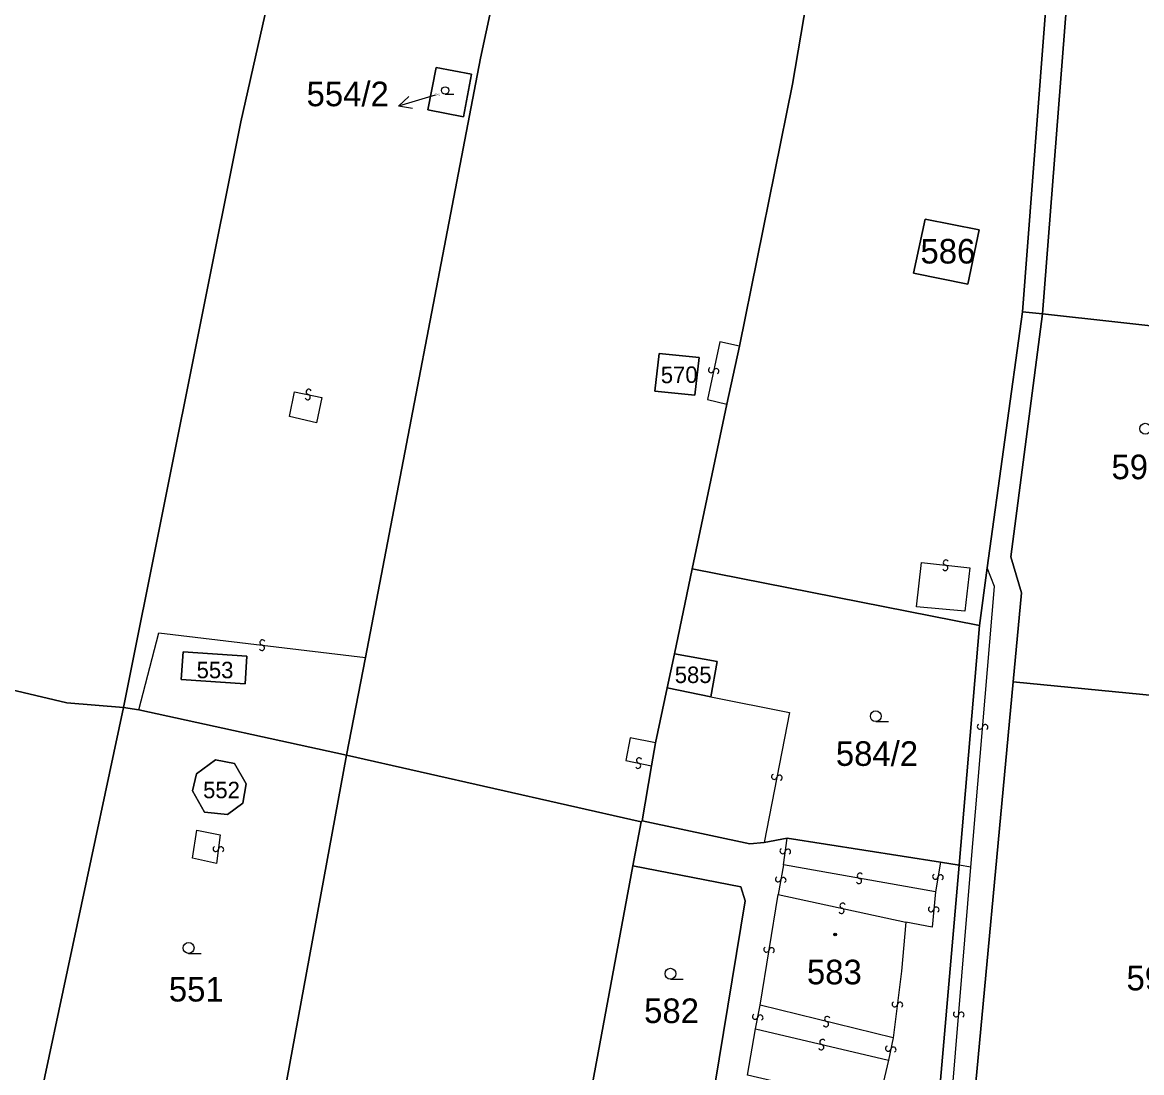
# Model space of a CAD drawing. Extents: x -600309 to -598967, y -1161267 to -1160292.
# Drawn here: x -599852.3 to -599774.9, y -1161100.9 to -1161028.3 of the extents above; entities that cross this region are included whole.
import ezdxf

# ---------------------------------------------------------------- set-up
doc = ezdxf.new("R2010")
doc.units = 0
for name, color, linetype in [('Level 1', 7, 'Continuous'), ('Level 13', 7, 'Continuous'), ('Level 3', 7, 'Continuous'), ('Level 4', 7, 'Continuous'), ('Level 5', 7, 'Continuous'), ('Level 57', 7, 'Continuous'), ('Level 60', 7, 'Continuous')]:
    doc.layers.add(name, color=color, linetype=linetype)

msp = doc.modelspace()

# ---------------------------------------------------------------- linework, layer by layer
at = {"layer": 'Level 1'}
for points in [[(-599799.82, -1160918.66), (-599813.62, -1160998.07), (-599820.65, -1161030.76), (-599828.6, -1161072.21)], [(-599777.25, -1160981.76), (-599777.38, -1160991.9), (-599781.78, -1161048.44)], [(-599778.92, -1160992.85), (-599783.18, -1161048.3)], [(-599831.55, -1161010.01), (-599837.23, -1161035.15), (-599845.34, -1161075.68)], [(-599802.74, -1161050.67), (-599799.07, -1161032.55), (-599798.12, -1161026.85)], [(-599823.73, -1161031.39), (-599821.27, -1161031.86), (-599821.84, -1161034.81), (-599824.29, -1161034.34), (-599823.73, -1161031.39)], [(-599789.91, -1161041.9), (-599786.16, -1161042.64), (-599786.96, -1161046.39), (-599790.71, -1161045.62), (-599789.91, -1161041.9)], [(-599783.18, -1161048.3), (-599785.61, -1161066.02)], [(-599781.78, -1161048.44), (-599783.97, -1161065.26), (-599783.25, -1161067.75), (-599783.82, -1161073.89)], [(-599781.78, -1161048.44), (-599783.18, -1161048.3)], [(-599755.95, -1161051.29), (-599781.78, -1161048.44)], [(-599802.74, -1161050.67), (-599803.61, -1161054.68)], [(-599808.29, -1161051.18), (-599805.54, -1161051.46), (-599805.83, -1161054.06), (-599808.59, -1161053.79), (-599808.29, -1161051.18)], [(-599803.61, -1161054.68), (-599806.01, -1161066.07)], [(-599806.01, -1161066.07), (-599807.23, -1161071.97)], [(-599786.14, -1161069.99), (-599806.01, -1161066.07)], [(-599785.61, -1161066.02), (-599786.14, -1161069.99)], [(-599786.14, -1161069.99), (-599787.56, -1161086.58)], [(-599845.34, -1161075.68), (-599849.26, -1161075.35), (-599866.54, -1161071.27)], [(-599841.21, -1161071.81), (-599836.82, -1161072.11), (-599836.94, -1161074.03), (-599841.36, -1161073.74), (-599841.21, -1161071.81)], [(-599828.6, -1161072.21), (-599829.93, -1161078.97)], [(-599807.23, -1161071.97), (-599807.75, -1161074.31)], [(-599804.72, -1161074.93), (-599804.28, -1161072.48), (-599807.23, -1161071.97)], [(-599783.82, -1161073.89), (-599786.84, -1161106.31), (-599786.91, -1161107.41)], [(-599783.82, -1161073.89), (-599759.03, -1161076.31), (-599760.83, -1161101.64), (-599763.21, -1161132.16)], [(-599807.75, -1161074.31), (-599808.55, -1161078.12)], [(-599807.75, -1161074.31), (-599804.72, -1161074.93)], [(-599845.34, -1161075.68), (-599851.75, -1161105.75)], [(-599845.34, -1161075.68), (-599844.29, -1161075.84)], [(-599844.29, -1161075.84), (-599829.93, -1161078.97)], [(-599808.55, -1161078.12), (-599808.84, -1161079.7)], [(-599838.98, -1161079.3), (-599837.67, -1161079.55), (-599836.85, -1161080.96), (-599837.09, -1161082.3), (-599838.15, -1161083.07), (-599839.75, -1161082.92), (-599840.57, -1161081.44), (-599840.29, -1161080.26), (-599838.98, -1161079.3)], [(-599829.93, -1161078.97), (-599835.82, -1161111.08)], [(-599809.55, -1161083.58), (-599829.93, -1161078.97)], [(-599808.84, -1161079.7), (-599809.48, -1161083.52)], [(-599809.55, -1161083.58), (-599810.11, -1161086.63)], [(-599809.48, -1161083.52), (-599809.55, -1161083.58)], [(-599809.48, -1161083.52), (-599802.04, -1161085.11), (-599801.03, -1161085)], [(-599801.03, -1161085), (-599799.45, -1161084.71)], [(-599799.45, -1161084.71), (-599788.85, -1161086.38)], [(-599788.85, -1161086.38), (-599787.56, -1161086.58)], [(-599810.11, -1161086.63), (-599812.93, -1161101.8)], [(-599810.11, -1161086.63), (-599802.66, -1161088.08), (-599802.36, -1161089.04), (-599804.76, -1161103.61)], [(-599787.56, -1161086.58), (-599789.33, -1161107.04)]]:
    msp.add_lwpolyline(points, dxfattribs=at)
at = {"layer": 'Level 13'}
for centre, start, end in [((-599804.71, -1161052.331), 115.2406, 347.8306), ((-599804.35, -1161052.41), 295.45506, 167.55306), ((-599832.531, -1161053.84), 25.71344, 257.81144), ((-599832.608, -1161054.2), 205.49899, 78.08899), ((-599788.468, -1161065.647), 30.90117, 262.99917), ((-599788.512, -1161066.013), 210.68672, 83.27672), ((-599835.773, -1161071.543), 210.33921, 82.92921), ((-599835.726, -1161071.177), 30.55366, 262.65166), ((-599786.114, -1161076.993), 122.56999, 354.66798), ((-599785.747, -1161077.026), 302.35553, 174.94553), ((-599809.682, -1161079.34), 25.87617, 257.97417), ((-599809.757, -1161079.7), 205.66171, 78.25171), ((-599800.341, -1161080.464), 116.20421, 348.79421), ((-599799.979, -1161080.537), 296.41867, 168.51667), ((-599838.962, -1161085.444), 119.39311, 351.98311), ((-599838.597, -1161085.497), 299.60757, 171.70556), ((-599799.762, -1161085.603), 119.32984, 351.42784), ((-599799.398, -1161085.657), 299.11538, 171.70538), ((-599794.417, -1161087.309), 27.02607, 259.61607), ((-599789.201, -1161087.369), 117.74128, 350.33128), ((-599800.071, -1161087.547), 117.19814, 349.78814), ((-599799.709, -1161087.614), 297.41259, 169.51059), ((-599794.484, -1161087.671), 207.24052, 79.33852), ((-599788.838, -1161087.432), 297.95574, 170.05374), ((-599795.609, -1161089.38), 25.18063, 257.27863), ((-599789.493, -1161089.622), 121.75133, 354.34133), ((-599789.127, -1161089.659), 301.96578, 174.06378), ((-599795.69, -1161089.74), 204.96618, 77.55618), ((-599800.882, -1161092.409), 118.11647, 350.21446), ((-599800.518, -1161092.47), 297.90201, 170.49201), ((-599792.003, -1161096.197), 120.12486, 352.71486), ((-599791.637, -1161096.244), 300.33932, 172.43731), ((-599801.661, -1161097.053), 116.33179, 348.42979), ((-599801.3, -1161097.126), 296.11734, 168.70734), ((-599796.675, -1161097.221), 23.37114, 255.96114), ((-599787.764, -1161096.893), 122.66488, 354.76288), ((-599787.397, -1161096.926), 302.45042, 175.04043), ((-599796.766, -1161097.579), 203.5856, 75.6836), ((-599797.006, -1161098.811), 24.14611, 256.24411), ((-599797.093, -1161099.169), 203.93166, 76.52166), ((-599792.46, -1161099.26), 114.70828, 347.29828), ((-599792.1, -1161099.341), 294.92274, 167.02073)]:
    msp.add_arc(centre, 0.184, start, end, dxfattribs=at)
at = {"layer": 'Level 3'}
for points in [[(-599802.74, -1161050.67), (-599804.11, -1161050.38), (-599804.95, -1161054.36), (-599803.61, -1161054.68)], [(-599833.52, -1161053.83), (-599831.63, -1161054.22), (-599832, -1161055.98), (-599833.87, -1161055.55), (-599833.52, -1161053.83)], [(-599790.16, -1161065.64), (-599786.81, -1161066.02), (-599787.15, -1161069.01), (-599790.5, -1161068.71), (-599790.16, -1161065.64)], [(-599786.74, -1161086.71), (-599785.11, -1161067.31), (-599785.61, -1161066.02)], [(-599844.29, -1161075.84), (-599842.9, -1161070.5), (-599828.6, -1161072.21)], [(-599804.72, -1161074.93), (-599799.29, -1161076.01), (-599801.03, -1161085)], [(-599808.55, -1161078.12), (-599810.3, -1161077.76), (-599810.61, -1161079.34), (-599808.84, -1161079.7)], [(-599840.28, -1161084.16), (-599838.65, -1161084.48), (-599838.92, -1161086.46), (-599840.57, -1161086.1), (-599840.28, -1161084.16)], [(-599799.71, -1161086.55), (-599799.45, -1161084.71)], [(-599788.85, -1161086.38), (-599789.19, -1161088.43)], [(-599799.71, -1161086.55), (-599800.07, -1161088.6)], [(-599789.19, -1161088.43), (-599799.71, -1161086.55)], [(-599788.42, -1161107.11), (-599786.74, -1161086.71)], [(-599786.74, -1161086.71), (-599787.56, -1161086.58)], [(-599801.32, -1161096.27), (-599800.07, -1161088.6)], [(-599800.07, -1161088.6), (-599791.23, -1161090.51)], [(-599789.19, -1161088.43), (-599789.42, -1161090.86), (-599791.23, -1161090.51)], [(-599791.23, -1161090.51), (-599791.54, -1161093.91), (-599792.11, -1161098.53)], [(-599801.64, -1161097.91), (-599801.32, -1161096.27)], [(-599792.11, -1161098.53), (-599801.32, -1161096.27)], [(-599792.45, -1161100.07), (-599793.17, -1161103.2), (-599802.18, -1161101.1), (-599801.64, -1161097.91)], [(-599801.64, -1161097.91), (-599792.45, -1161100.07)], [(-599792.11, -1161098.53), (-599792.45, -1161100.07)]]:
    msp.add_lwpolyline(points, dxfattribs=at)
at = {"layer": 'Level 5'}
for p, q in [((-599823.1, -1161033.24), (-599822.505, -1161033.24)), ((-599793.32, -1161076.65), (-599792.445, -1161076.65)), ((-599840.84, -1161092.68), (-599839.965, -1161092.68)), ((-599807.52, -1161094.46), (-599806.645, -1161094.46))]:
    msp.add_line(p, q, dxfattribs=at)
for centre, radius in [((-599823.1, -1161032.985), 0.255), ((-599774.68, -1161056.385), 0.375), ((-599793.32, -1161076.275), 0.375), ((-599796.13, -1161091.37), 0.09), ((-599796.13, -1161091.37), 0.0521), ((-599840.84, -1161092.305), 0.375), ((-599807.52, -1161094.085), 0.375)]:
    msp.add_circle(centre, radius, dxfattribs=at)
at = {"layer": 'Level 57'}
msp.add_line((-599823.8, -1161033.32), (-599826.33, -1161034.08), dxfattribs=at)
msp.add_lwpolyline([(-599825.36, -1161034.248), (-599826.33, -1161034.08), (-599825.613, -1161033.405)], dxfattribs=at)
at = {"layer": 'Level 60'}
for points in [[(-599822.87, -1160971.79), (-599821.88, -1160966.97), (-599811, -1160911.72), (-599799.05, -1160914.24), (-599799.82, -1160918.66), (-599813.62, -1160998.07), (-599820.65, -1161030.76), (-599828.6, -1161072.21), (-599829.93, -1161078.97), (-599844.29, -1161075.84), (-599845.34, -1161075.68), (-599837.23, -1161035.15), (-599831.55, -1161010.01), (-599831.06, -1161008.01), (-599825.9, -1160986.2)], [(-599843.15, -1160960.89), (-599827.13, -1160965.43), (-599827.7, -1160967.24), (-599825.39, -1160967.94), (-599824.75, -1160966.15), (-599821.88, -1160966.97), (-599822.87, -1160971.79), (-599825.9, -1160986.2), (-599831.06, -1161008.01), (-599832.98, -1161007.59), (-599833.44, -1161009.63), (-599831.55, -1161010.01), (-599837.23, -1161035.15), (-599845.34, -1161075.68), (-599849.26, -1161075.35), (-599866.54, -1161071.27), (-599867, -1161071.15), (-599860.84, -1161044.91), (-599844.27, -1160965.95)], [(-599778.88, -1160991.84), (-599778.82, -1160991.22), (-599778.72, -1160981.46), (-599777.25, -1160981.76), (-599777.38, -1160991.9), (-599781.78, -1161048.44), (-599783.18, -1161048.3), (-599778.92, -1160992.85)], [(-599751.59, -1160987), (-599755.95, -1161051.29), (-599781.78, -1161048.44), (-599777.38, -1160991.9), (-599777.25, -1160981.76)], [(-599793.21, -1160999.31), (-599791.99, -1160989.44), (-599778.82, -1160991.22), (-599778.88, -1160991.84), (-599778.92, -1160992.85), (-599783.18, -1161048.3), (-599785.61, -1161066.02), (-599786.14, -1161069.99), (-599806.01, -1161066.07), (-599803.61, -1161054.68), (-599802.74, -1161050.67), (-599799.07, -1161032.55), (-599798.12, -1161026.85), (-599797.88, -1161025.45), (-599797.39, -1161022.84)], [(-599821.27, -1161031.86), (-599823.73, -1161031.39), (-599824.29, -1161034.34), (-599821.84, -1161034.81)], [(-599823.73, -1161031.39), (-599821.27, -1161031.86), (-599821.84, -1161034.81), (-599824.29, -1161034.34)], [(-599786.16, -1161042.64), (-599789.91, -1161041.9), (-599790.71, -1161045.62), (-599786.96, -1161046.39)], [(-599789.91, -1161041.9), (-599786.16, -1161042.64), (-599786.96, -1161046.39), (-599790.71, -1161045.62)], [(-599790.71, -1161139.77), (-599792.26, -1161139.56), (-599789.33, -1161107.04), (-599787.56, -1161086.58), (-599786.14, -1161069.99), (-599785.61, -1161066.02), (-599783.18, -1161048.3), (-599781.78, -1161048.44), (-599783.97, -1161065.26), (-599783.25, -1161067.75), (-599783.82, -1161073.89), (-599786.84, -1161106.31), (-599786.91, -1161107.41), (-599775.73, -1161108.29), (-599777.52, -1161131.02), (-599790.01, -1161129.91)], [(-599781.78, -1161048.44), (-599755.95, -1161051.29), (-599755.77, -1161051.31), (-599759.22, -1161100.26), (-599759.33, -1161101.76), (-599760.23, -1161101.69), (-599762.46, -1161132.23), (-599763.21, -1161132.16), (-599760.83, -1161101.64), (-599759.03, -1161076.31), (-599783.82, -1161073.89), (-599783.25, -1161067.75), (-599783.97, -1161065.26)], [(-599805.54, -1161051.46), (-599808.29, -1161051.18), (-599808.59, -1161053.79), (-599805.83, -1161054.06)], [(-599808.29, -1161051.18), (-599805.54, -1161051.46), (-599805.83, -1161054.06), (-599808.59, -1161053.79)], [(-599807.23, -1161071.97), (-599806.01, -1161066.07), (-599786.14, -1161069.99), (-599787.56, -1161086.58), (-599788.85, -1161086.38), (-599799.45, -1161084.71), (-599801.03, -1161085), (-599802.04, -1161085.11), (-599809.48, -1161083.52), (-599808.84, -1161079.7), (-599808.55, -1161078.12), (-599807.75, -1161074.31), (-599804.72, -1161074.93), (-599804.28, -1161072.48)], [(-599849.26, -1161075.35), (-599845.34, -1161075.68), (-599851.75, -1161105.75), (-599852.17, -1161107.62), (-599852.63, -1161109.75), (-599854.09, -1161116.7), (-599864.18, -1161114.54), (-599866, -1161114.16), (-599864.38, -1161107.14), (-599864, -1161105.37), (-599862.53, -1161105.64), (-599861.52, -1161101.52), (-599867.19, -1161100.24), (-599872.38, -1161099), (-599872.88, -1161098.99), (-599867, -1161071.15), (-599866.54, -1161071.27)], [(-599841.21, -1161071.81), (-599836.82, -1161072.11), (-599836.94, -1161074.03), (-599841.36, -1161073.74)], [(-599836.82, -1161072.11), (-599841.21, -1161071.81), (-599841.36, -1161073.74), (-599836.94, -1161074.03)], [(-599807.75, -1161074.31), (-599807.23, -1161071.97), (-599804.28, -1161072.48), (-599804.72, -1161074.93)], [(-599786.84, -1161106.31), (-599783.82, -1161073.89), (-599759.03, -1161076.31), (-599760.83, -1161101.64), (-599763.21, -1161132.16), (-599771.28, -1161131.52), (-599777.52, -1161131.02), (-599775.73, -1161108.29), (-599786.91, -1161107.41)], [(-599851.75, -1161105.75), (-599845.34, -1161075.68), (-599844.29, -1161075.84), (-599829.93, -1161078.97), (-599835.82, -1161111.08), (-599850.05, -1161107.97), (-599849.81, -1161106.09)], [(-599841.89, -1161143.68), (-599835.82, -1161111.08), (-599829.93, -1161078.97), (-599809.55, -1161083.58), (-599810.11, -1161086.63), (-599812.93, -1161101.8), (-599817.43, -1161128.45), (-599820.52, -1161146.98), (-599821.09, -1161150.4), (-599838.84, -1161144.16), (-599839.25, -1161144.09), (-599840.52, -1161143.91)], [(-599837.67, -1161079.55), (-599838.98, -1161079.3), (-599840.29, -1161080.26), (-599840.57, -1161081.44), (-599839.75, -1161082.92), (-599838.15, -1161083.07), (-599837.09, -1161082.3), (-599836.85, -1161080.96)], [(-599838.98, -1161079.3), (-599837.67, -1161079.55), (-599836.85, -1161080.96), (-599837.09, -1161082.3), (-599838.15, -1161083.07), (-599839.75, -1161082.92), (-599840.57, -1161081.44), (-599840.29, -1161080.26)], [(-599809.55, -1161083.58), (-599809.48, -1161083.52), (-599802.04, -1161085.11), (-599801.03, -1161085), (-599799.45, -1161084.71), (-599788.85, -1161086.38), (-599787.56, -1161086.58), (-599789.33, -1161107.04), (-599790.24, -1161106.87), (-599791.54, -1161106.61), (-599796.96, -1161105.38), (-599804.76, -1161103.61), (-599802.36, -1161089.04), (-599802.66, -1161088.08), (-599810.11, -1161086.63)], [(-599812.93, -1161101.8), (-599810.11, -1161086.63), (-599802.66, -1161088.08), (-599802.36, -1161089.04), (-599804.76, -1161103.61)]]:
    msp.add_lwpolyline(points, close=True, dxfattribs=at)
msp.add_lwpolyline([(-599798.12, -1161026.85), (-599799.07, -1161032.55), (-599802.74, -1161050.67), (-599803.61, -1161054.68), (-599806.01, -1161066.07), (-599807.23, -1161071.97), (-599807.75, -1161074.31), (-599808.55, -1161078.12), (-599808.84, -1161079.7), (-599809.48, -1161083.52), (-599809.55, -1161083.58), (-599829.93, -1161078.97), (-599828.6, -1161072.21), (-599820.65, -1161030.76), (-599813.62, -1160998.07)], dxfattribs=at)

# ---------------------------------------------------------------- texts
at = {"layer": 'Level 4'}
for s, height, p in [('554/2', 0.1, (-599823.8, -1161033.32)), ('586', 1.7, (-599790.229, -1161044.96)), ('595/1', 1.7, (-599777.02, -1161059.88)), ('553', 1.14, (-599840.286, -1161073.65)), ('585', 1.14, (-599807.22, -1161073.98)), ('584/2', 1.7, (-599796.08, -1161079.71)), ('552', 1.14, (-599839.838, -1161081.95)), ('583', 1.7, (-599798.08, -1161094.82)), ('595/2', 1.7, (-599775.98, -1161095.24)), ('551', 1.7, (-599842.21, -1161096.01)), ('582', 1.7, (-599809.34, -1161097.5))]:
    msp.add_text(s, height=height, dxfattribs=at).set_placement(p)
msp.add_text('570', height=1.14, rotation=0.64737, dxfattribs=at).set_placement((-599808.179, -1161053.243))
at = {"layer": 'Level 57'}
msp.add_text('554/2', height=1.7, dxfattribs=at).set_placement((-599832.684, -1161034.08))

doc.saveas('drawing.dxf')
